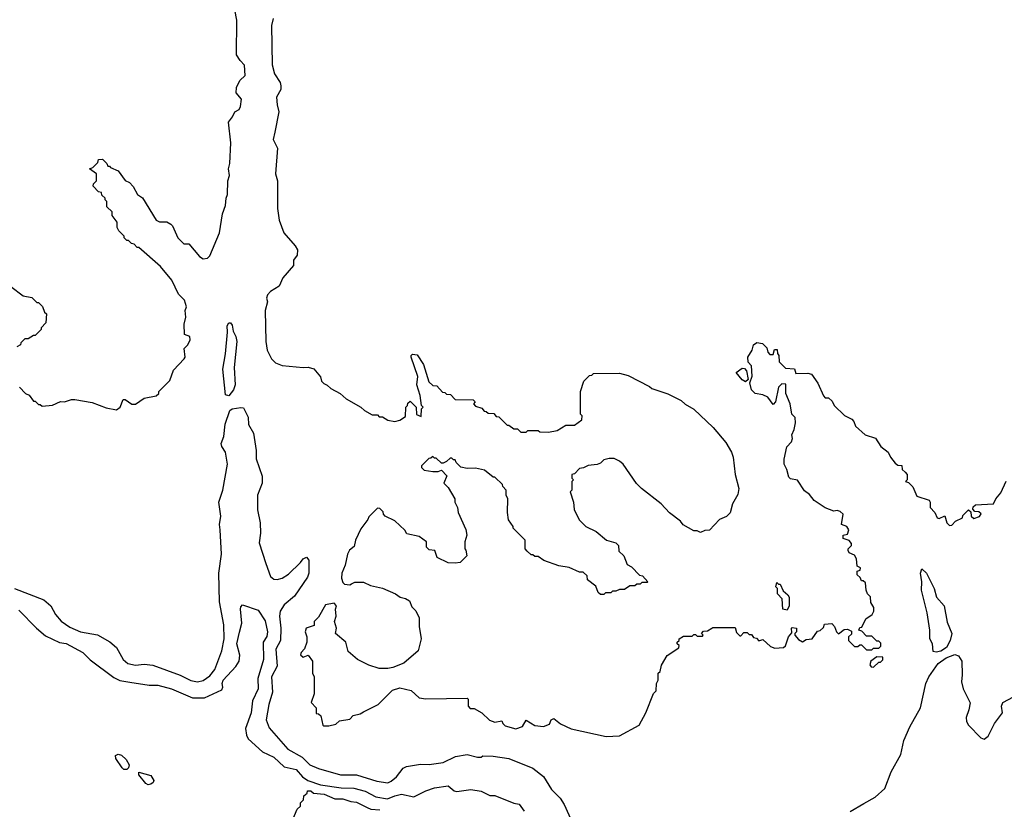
# Model space of a CAD drawing. Extents: x 2210602 to 2357277, y 510288 to 673808.
# Tile 270 of 464: x 2333496 to 2339192, y 570827 to 575398. Entities that reach past the tile are written whole.
import ezdxf

# ---------------------------------------------------------------- set-up
doc = ezdxf.new("R2010")
doc.units = 0

msp = doc.modelspace()

# ---------------------------------------------------------------- linework, layer by layer
at = {"layer": '0CON05XD'}
for points in [[(2333495, 573270), (2333530, 573235), (2333550, 573225), (2333575, 573190), (2333585, 573190), (2333605, 573170), (2333615, 573170), (2333625, 573160), (2333685, 573167.5), (2333731.7, 573188.3), (2333755, 573186.7), (2333795, 573200), (2333815, 573200), (2333915, 573182), (2333995, 573150.8), (2334055, 573140), (2334077.5, 573155), (2334095, 573200), (2334105, 573200), (2334145, 573172.5), (2334165, 573172.5), (2334215, 573207.5), (2334285, 573220), (2334300, 573235), (2334300, 573245), (2334365, 573310), (2334385, 573370), (2334447.5, 573435), (2334452.5, 573445), (2334447.5, 573495), (2334467.5, 573515), (2334482.5, 573545), (2334480, 573565), (2334450, 573575), (2334447.5, 573635), (2334457.5, 573675), (2334452.5, 573715), (2334460, 573735), (2334450, 573775), (2334415, 573810), (2334375, 573890), (2334309.3, 573969.3), (2334185, 574080), (2334175, 574080), (2334158.3, 574098.3), (2334141.7, 574101.7), (2334125, 574120), (2334115, 574120), (2334100, 574135), (2334100, 574145), (2334070, 574175), (2334060, 574195), (2334060, 574225), (2334030, 574265), (2334030, 574285), (2334000, 574315), (2334000, 574345), (2333990, 574355), (2333990, 574365), (2333971.7, 574381.7), (2333968.3, 574398.3), (2333951.7, 574401.7), (2333920, 574435), (2333921.7, 574448.3), (2333940, 574465), (2333940, 574505), (2333900, 574535), (2333918.3, 574541.7), (2333948.3, 574571.7), (2333951.7, 574588.3), (2333975, 574590), (2334000, 574565), (2334005, 574550), (2334015, 574550), (2334021.7, 574541.7), (2334065, 574522.5), (2334106.7, 574466.7), (2334130, 574455), (2334153, 574433), (2334177.5, 574385), (2334206.1, 574366.1), (2334285, 574237.5), (2334305, 574227.5), (2334347, 574227), (2334370, 574215), (2334380, 574205), (2334410, 574135), (2334445, 574100), (2334475, 574100), (2334535, 574027.5), (2334557, 574013), (2334581.7, 574018.3), (2334595, 574030), (2334652, 574165), (2334668, 574275), (2334687, 574323), (2334690, 574365), (2334697.5, 574385), (2334698.8, 574465), (2334708.8, 574495), (2334702.9, 574535), (2334710.8, 574565), (2334717.5, 574685), (2334703.8, 574805), (2334727.5, 574835), (2334740, 574865), (2334765, 574877.5), (2334773.9, 574896.1), (2334778.3, 574938.3), (2334747.5, 574975), (2334750, 575005), (2334770, 575045), (2334800, 575075), (2334796.7, 575135), (2334770.7, 575160.7), (2334750, 575195), (2334752.5, 575395), (2334740, 575455)], [(2334962.5, 575405), (2334952.5, 575365), (2334957, 575137), (2334970, 575085), (2335002.5, 575035), (2335006.7, 575015), (2335006.4, 574993.6), (2334981.2, 574948.8), (2334984.3, 574905), (2334995.6, 574865), (2334972.6, 574747.4), (2334962, 574705), (2334986.2, 574655), (2334976, 574505), (2334986.2, 574465), (2334987.5, 574305), (2334997, 574237), (2335023.9, 574163.9), (2335089.3, 574089.3), (2335102.5, 574065), (2335100, 574035), (2335080, 574005), (2335080, 573975), (2335017, 573903), (2334997.5, 573855), (2334946.7, 573825), (2334930, 573805), (2334923.9, 573786.1), (2334928.8, 573765), (2334916.2, 573715), (2334918.8, 573535), (2334926.7, 573485), (2334952.5, 573435), (2334975, 573412.5), (2335015, 573396.7), (2335135, 573383.8), (2335165, 573386.2), (2335197, 573377), (2335235, 573330), (2335242.5, 573305), (2335255, 573292.5), (2335275, 573282.5), (2335295, 573262.5), (2335350, 573235), (2335385, 573202.5), (2335470, 573155), (2335490, 573135), (2335535, 573110), (2335565, 573110), (2335575, 573100), (2335595, 573100), (2335625, 573080), (2335665, 573072.5), (2335695, 573080), (2335728.3, 573101.7), (2335730, 573155), (2335740, 573165), (2335741.7, 573178.3), (2335755, 573190), (2335790, 573155), (2335791.7, 573111.7), (2335818.3, 573101.7), (2335820, 573145), (2335830, 573155), (2335820, 573165), (2335811.7, 573221.7), (2335792.5, 573285), (2335798.3, 573331.7), (2335760, 573445), (2335760, 573455), (2335768.3, 573461.7), (2335795, 573457.5), (2335831.7, 573401.7), (2335861.7, 573301.7), (2335885, 573280), (2335908.3, 573278.3), (2335941.7, 573241.7), (2335955, 573240), (2335965, 573230), (2335988.3, 573228.3), (2336015, 573200), (2336118.3, 573198.3), (2336130, 573185), (2336120, 573175), (2336131.7, 573161.7), (2336168.3, 573148.3), (2336181.7, 573131.7), (2336195, 573130), (2336205, 573120), (2336238.3, 573118.3), (2336251.7, 573101.7), (2336268.3, 573098.3), (2336315, 573050), (2336325, 573050), (2336355, 573030), (2336375, 573030), (2336395, 573010), (2336425, 573010), (2336435, 573020), (2336495, 573020), (2336505, 573012.5), (2336555, 573010), (2336605, 573020), (2336655, 573050), (2336705, 573050), (2336748.3, 573081.7), (2336750, 573105), (2336740, 573115), (2336740, 573245), (2336760, 573305), (2336791.7, 573338.3), (2336805, 573340), (2336815, 573350), (2336965, 573352.5), (2337015, 573337.5), (2337140, 573275), (2337153, 573263), (2337245, 573232.5), (2337323, 573193), (2337345, 573172.5), (2337395, 573142.5), (2337507.7, 573037.7), (2337580.7, 572950.7), (2337613.3, 572895), (2337623.3, 572865), (2337634, 572765), (2337656.2, 572685), (2337650.5, 572649.5), (2337618.8, 572595), (2337605, 572542.5)], [(2333443.6, 573853.6), (2333515, 573800), (2333565, 573790), (2333595, 573760), (2333605, 573760), (2333628.3, 573738.3), (2333640, 573705), (2333650, 573695), (2333647, 573643), (2333620, 573615), (2333620, 573605), (2333585, 573570), (2333575, 573570), (2333545, 573550), (2333525, 573550), (2333501.7, 573528.3), (2333500, 573515), (2333480, 573505)], [(2334705, 573220), (2334687, 573227), (2334670, 573375), (2334685.6, 573464.4), (2334698.3, 573588.3), (2334696.7, 573625), (2334705, 573642.5), (2334715, 573642.5), (2334725, 573630), (2334730, 573595), (2334746.7, 573565), (2334751.5, 573535), (2334737.1, 573385), (2334742.9, 573285), (2334732.9, 573255), (2334705, 573220)], [(2337605, 572542.5), (2337585, 572522.5), (2337544.2, 572505.8), (2337487, 572443), (2337458.3, 572441.7), (2337435, 572430), (2337415, 572440), (2337395, 572440), (2337333.6, 572473.6), (2337317.5, 572495), (2337254.1, 572544.1), (2337207.5, 572595), (2337092.5, 572685), (2337063.9, 572713.9), (2336987.5, 572825), (2336965, 572842.5), (2336935, 572857.5), (2336905, 572857.5), (2336875, 572850), (2336855, 572830), (2336837, 572823), (2336785, 572817.5), (2336757, 572803), (2336735, 572800), (2336705, 572770), (2336690, 572765), (2336690, 572745), (2336700, 572735), (2336690, 572725), (2336690, 572675), (2336680, 572665), (2336700, 572605), (2336703, 572563), (2336733, 572503), (2336770, 572465), (2336830, 572435), (2336890, 572385), (2336945, 572370), (2336960, 572355), (2336961.7, 572321.7), (2336990, 572295), (2337010, 572245), (2337035, 572230), (2337081.7, 572181.7), (2337098.3, 572178.3), (2337130, 572145), (2337125, 572140), (2337095, 572140), (2337085, 572130), (2337065, 572130), (2337055, 572120), (2337025, 572120), (2336995, 572100), (2336965, 572100), (2336945, 572090), (2336925, 572090), (2336915, 572080), (2336885, 572080), (2336875, 572070), (2336855, 572070), (2336841.7, 572081.7), (2336828.3, 572118.3), (2336780, 572155), (2336778.3, 572178.3), (2336755, 572200), (2336735, 572200), (2336675, 572227.5), (2336615, 572237.5), (2336528.3, 572268.3), (2336495, 572290), (2336475, 572290), (2336465, 572300), (2336455, 572300), (2336431.7, 572321.7), (2336420, 572335), (2336420, 572385), (2336350, 572455), (2336350, 572465), (2336323, 572503), (2336317.5, 572545), (2336320, 572625), (2336310, 572645), (2336310, 572675), (2336290, 572695), (2336288.3, 572708.3), (2336245, 572750), (2336235, 572750), (2336185, 572790), (2336131.7, 572801.7), (2336085, 572800), (2336048.3, 572808.3), (2336020, 572835), (2336015, 572850), (2336005, 572850), (2335995, 572860), (2335985, 572860), (2335965, 572840), (2335945, 572830), (2335935, 572830), (2335905, 572860), (2335895, 572860), (2335885, 572870), (2335875, 572860), (2335861.7, 572858.3), (2335820, 572815), (2335820, 572805), (2335835, 572790), (2335885, 572782.5), (2335917.5, 572782.5), (2335935, 572790), (2335967, 572757), (2335950, 572715), (2335975, 572690), (2336012.5, 572625), (2336012.5, 572605), (2336027.5, 572575), (2336032.5, 572545), (2336076.4, 572446.4), (2336082.5, 572415), (2336070, 572375), (2336070, 572335), (2336077, 572327), (2336082.5, 572295), (2336043.6, 572256.4), (2336015, 572251.2), (2335975, 572254), (2335910, 572285), (2335897.5, 572325), (2335865, 572330), (2335850, 572345), (2335850, 572375), (2335805.8, 572405.8), (2335735, 572422.5), (2335723, 572443), (2335666.4, 572496.4), (2335610, 572525), (2335600, 572535), (2335598.3, 572548.3), (2335578.3, 572568.3), (2335565, 572570), (2335515, 572520), (2335510, 572505), (2335469.3, 572450.7), (2335437.5, 572385), (2335430.7, 572349.3), (2335403.6, 572326.4), (2335392.5, 572305), (2335379.3, 572240.7), (2335360, 572195), (2335356.7, 572165), (2335365, 572140), (2335375, 572130), (2335405, 572127.5), (2335415, 572132.5), (2335435, 572142.5), (2335485, 572142.5), (2335525, 572122.5), (2335595, 572106.7), (2335670, 572075), (2335696.1, 572056.1), (2335727.7, 572047.7), (2335750, 572035), (2335765, 572000), (2335787, 571977), (2335807.5, 571935), (2335807.5, 571885), (2335817.5, 571815), (2335800, 571745), (2335717, 571673), (2335655, 571647.5), (2335625, 571642.5), (2335575, 571642.5), (2335515, 571662.5), (2335450, 571695), (2335395, 571740), (2335383.3, 571795), (2335322.5, 571845), (2335328.8, 571875), (2335316.7, 571915), (2335326.7, 571945), (2335322.5, 571985), (2335327.5, 572005), (2335315, 572020), (2335265, 572010), (2335225, 571940), (2335200, 571915), (2335198.3, 571891.7), (2335152.5, 571875), (2335147.5, 571855), (2335157.5, 571825), (2335156.7, 571795), (2335143.6, 571756.4), (2335123.3, 571735), (2335120.7, 571720.7), (2335135, 571707.5), (2335165, 571720), (2335190, 571685), (2335190, 571615), (2335200, 571595), (2335200, 571495), (2335182.5, 571445), (2335210, 571415), (2335211.7, 571381.7), (2335225, 571380), (2335238.3, 571368.3), (2335250, 571315), (2335255, 571310), (2335285, 571310), (2335325, 571320), (2335345, 571340), (2335405, 571350), (2335425, 571370), (2335465, 571380), (2335485, 571392.5), (2335570, 571435), (2335653, 571517), (2335695, 571530), (2335760, 571515), (2335807, 571473), (2335845, 571467.5), (2336085, 571470), (2336090, 571465), (2336090, 571425), (2336101.7, 571411.7), (2336125, 571410), (2336170, 571385), (2336213, 571343), (2336245, 571332.5), (2336285, 571340), (2336290, 571325), (2336305, 571310), (2336365, 571292.5), (2336405, 571306.7), (2336425, 571342.5), (2336475, 571313.3), (2336525, 571307.5), (2336560, 571320), (2336570, 571345), (2336585, 571352.5), (2336625, 571322.5), (2336685, 571292.5), (2336888.3, 571248.3), (2336965, 571252.5), (2337080, 571315), (2337117.5, 571385), (2337163, 571497), (2337177, 571513), (2337180, 571555), (2337190, 571575), (2337190, 571615), (2337200, 571625), (2337208.3, 571661.7), (2337241.7, 571718.3), (2337308.3, 571761.7), (2337310, 571775), (2337300, 571785), (2337300, 571795), (2337310, 571805), (2337310, 571815), (2337335, 571830), (2337385, 571830), (2337395, 571840), (2337405, 571840), (2337415, 571830), (2337445, 571830), (2337450, 571835), (2337440, 571845), (2337451.7, 571858.3), (2337475, 571860), (2337500, 571875), (2337505, 571880), (2337635, 571880), (2337641.7, 571851.7), (2337661.7, 571831.7), (2337668.3, 571831.7), (2337685, 571850), (2337705, 571850), (2337715, 571840), (2337728.3, 571838.3), (2337741.7, 571821.7), (2337758.3, 571818.3), (2337771.7, 571801.7), (2337795, 571810), (2337839.3, 571769.3), (2337865, 571760), (2337915, 571763.3), (2337926.4, 571773.6), (2337943.8, 571825), (2337961.7, 571848.3), (2337960, 571875), (2337965, 571880), (2337990, 571875), (2337990, 571855), (2337980, 571845), (2337980, 571835), (2338000.7, 571810.7), (2338025, 571797.5), (2338045, 571810), (2338080, 571815), (2338111.7, 571858.3), (2338127, 571863), (2338145, 571880), (2338151.7, 571898.3), (2338193, 571903), (2338210, 571885), (2338220, 571855), (2338232.5, 571842.5), (2338265, 571867.5), (2338285, 571870), (2338308.3, 571858.3), (2338308.3, 571841.7), (2338290, 571825), (2338290, 571805), (2338325, 571770), (2338345, 571770), (2338355, 571780), (2338365, 571780), (2338395, 571750), (2338425, 571750), (2338435, 571760), (2338465, 571760), (2338478.3, 571771.7), (2338478.3, 571788.3), (2338465, 571800), (2338455, 571800), (2338425, 571830), (2338395, 571830), (2338368.3, 571858.3), (2338350, 571865), (2338355, 571880), (2338368.3, 571881.7), (2338390.7, 571929.3), (2338426.7, 571955), (2338436.7, 571975), (2338437.5, 571995), (2338420, 572025), (2338417, 572057), (2338400, 572075), (2338392.5, 572095), (2338388.3, 572138.3), (2338375, 572150), (2338365, 572150), (2338358.3, 572168.3), (2338340, 572185), (2338340, 572205), (2338358.3, 572211.7), (2338360, 572225), (2338340, 572235), (2338337, 572277), (2338325, 572297.5), (2338295, 572312.5), (2338287.5, 572325), (2338287.5, 572335), (2338307.5, 572355), (2338307.5, 572365), (2338295, 572382.5), (2338260, 572395), (2338260, 572415), (2338285, 572420), (2338292.5, 572445), (2338280, 572465), (2338250, 572475), (2338260, 572535), (2338241.7, 572551.7), (2338225, 572557.5), (2338205, 572552.5), (2338155, 572573.3), (2338092.5, 572615), (2338065, 572650), (2338035, 572670), (2337995, 572732.5), (2337955, 572740), (2337945, 572750), (2337933.3, 572795), (2337917.5, 572825), (2337917.5, 572855), (2337933.3, 572925), (2337960, 572955), (2337967, 572973), (2337962.5, 572995), (2337976.7, 573025), (2337983.3, 573065), (2337982.5, 573095), (2337962.5, 573115), (2337952.5, 573175), (2337927.5, 573235), (2337928.3, 573288.3), (2337905, 573290), (2337885, 573270), (2337867.5, 573185), (2337855, 573170), (2337823, 573213), (2337795, 573226.7), (2337750, 573235), (2337730, 573255), (2337720, 573295), (2337732.5, 573335), (2337730, 573395), (2337710, 573415), (2337707.5, 573445), (2337732.5, 573485), (2337740, 573515), (2337760.7, 573529.3), (2337793, 573523), (2337818.3, 573498.3), (2337823, 573473), (2337835, 573460), (2337855, 573460), (2337861.7, 573488.3), (2337878.3, 573488.3), (2337880, 573465), (2337887.5, 573455), (2337888.3, 573418.3), (2337925, 573380), (2337977.5, 573377.5), (2337985, 573350), (2338055, 573352.5), (2338076.4, 573346.4), (2338113.6, 573293.6), (2338145, 573220), (2338155, 573210), (2338175, 573210), (2338195, 573190), (2338207.5, 573165), (2338267, 573107), (2338310, 573085), (2338321.7, 573071.7), (2338330, 573045), (2338387.5, 572995), (2338446.4, 572976.4), (2338477, 572927), (2338520, 572895), (2338532.5, 572865), (2338560.7, 572830.7), (2338575, 572820), (2338598.3, 572818.3), (2338600, 572795), (2338618.3, 572778.3), (2338630, 572765), (2338630, 572735), (2338620, 572725), (2338638.3, 572718.3), (2338663, 572693), (2338685, 572640), (2338756.4, 572616.4), (2338762.5, 572605), (2338762.5, 572575), (2338790, 572545), (2338803.6, 572513.6), (2338815, 572510), (2338847, 572527), (2338860, 572485), (2338875, 572470), (2338888.3, 572471.7), (2338910, 572495), (2338950, 572515), (2338951.7, 572528.3), (2338985, 572560), (2338998.3, 572548.3), (2339000, 572525), (2339015, 572510), (2339048.3, 572521.7), (2339058.3, 572538.3), (2339045, 572550), (2339021.7, 572551.7), (2339010, 572565), (2339011.7, 572578.3), (2339025, 572590), (2339130, 572595), (2339142.5, 572625), (2339170.7, 572659.3), (2339203, 572727)], [(2337695, 573302.5), (2337675, 573312.5), (2337640, 573355), (2337675, 573380), (2337688.3, 573378.3), (2337700, 573365), (2337710, 573315), (2337695, 573302.5)], [(2333466.4, 572106.4), (2333635, 572039.2), (2333675.4, 572005.4), (2333702.7, 571955), (2333735, 571916.5), (2333785, 571880.8), (2333846.7, 571855), (2333946.6, 571836.6), (2334017.5, 571797.5), (2334055, 571764), (2334093.9, 571693.9), (2334121.1, 571671.1), (2334165, 571661.1), (2334215, 571668.1), (2334265, 571662.2), (2334423.1, 571603.1), (2334485, 571573.6), (2334525, 571565.5), (2334556.9, 571573.1), (2334595, 571600), (2334625, 571636.2), (2334664.4, 571745), (2334678.9, 571815), (2334676.4, 571895), (2334652.1, 572027.9), (2334646.9, 572195), (2334662.5, 572305), (2334655.6, 572445), (2334651.1, 572475), (2334658.5, 572525), (2334646.9, 572605), (2334671.1, 572675), (2334698.5, 572825), (2334685.5, 572895), (2334665, 572928), (2334661.5, 572945), (2334675.7, 572985), (2334683.4, 573056.6), (2334710.5, 573135), (2334725, 573144.5), (2334775, 573153.8), (2334790.5, 573150.5), (2334817.3, 573097.3), (2334820, 573055), (2334848.1, 573005), (2334862.9, 572905), (2334864.1, 572855.9), (2334899.1, 572755), (2334898.9, 572715), (2334872.2, 572645), (2334870.8, 572560.8), (2334886.8, 572485), (2334889.1, 572425), (2334880.6, 572370.6), (2334920.4, 572250.4), (2334947.5, 572175), (2334965, 572160), (2334985, 572157.1), (2335015, 572165.7), (2335051.2, 572188.8), (2335120, 572255), (2335135, 572277.5), (2335155, 572287.5), (2335169.3, 572269.3), (2335168.8, 572195), (2335159.7, 572170.3), (2335085, 572062), (2335025, 572010), (2335003.1, 571975), (2334998.9, 571945), (2335005.8, 571875.8), (2335004.7, 571805.3), (2334978.2, 571755), (2334985.4, 571655), (2334952.9, 571595), (2334959.1, 571505), (2334936.3, 571433.7), (2334922.2, 571345), (2334939.3, 571299.3), (2335047.5, 571175), (2335128.9, 571128.9), (2335175, 571085.4), (2335225, 571064.6), (2335352.4, 571027.6), (2335445, 571027.7), (2335560.9, 570990.9), (2335625, 570980.9), (2335645, 570989.4), (2335675.4, 571014.6), (2335714.5, 571065.5), (2335732.5, 571075), (2335815, 571089.2), (2335865, 571086), (2335945, 571098), (2336017, 571133), (2336085, 571144.2), (2336145, 571130), (2336165, 571130), (2336175, 571136.7), (2336234.1, 571135.9), (2336325, 571121.4), (2336463.8, 571065), (2336525, 571018), (2336571.7, 570941.7), (2336621.7, 570891.7), (2336645.7, 570855.7), (2336717.3, 570697.3)], [(2338796.7, 571736.7), (2338780.7, 571740.7), (2338776.2, 571785), (2338760.8, 571815), (2338760, 571865), (2338745.8, 571965), (2338711.9, 572095), (2338713.9, 572143.9), (2338706.4, 572193.6), (2338715, 572220), (2338741.2, 572195), (2338785.5, 572105.5), (2338800, 572055), (2338844.2, 572005), (2338860.2, 571910.2), (2338888.8, 571845), (2338878.6, 571805), (2338856.6, 571763.4), (2338825, 571741.9), (2338796.7, 571736.7)], [(2337935, 571980), (2337910, 571985), (2337907.5, 572045), (2337880, 572075), (2337880, 572105), (2337870, 572115), (2337875, 572140), (2337885, 572130), (2337895, 572130), (2337911.7, 572091.7), (2337939.3, 572069.3), (2337947.5, 572055), (2337946.7, 572005), (2337935, 571980)], [(2333490.7, 571980.7), (2333592.5, 571875), (2333645, 571830.8), (2333725, 571793.8), (2333765, 571786.2), (2333860, 571735), (2333903.2, 571693.2), (2334039.7, 571589.7), (2334075, 571573.1), (2334132.8, 571562.8), (2334245, 571546.9), (2334295, 571546.7), (2334373.8, 571523.8), (2334495, 571473.5), (2334565, 571472.5), (2334665, 571518.8), (2334671.4, 571535), (2334667.5, 571555), (2334672.7, 571575), (2334746.5, 571653.5), (2334765.5, 571685), (2334769.4, 571719.4), (2334751.5, 571785), (2334767.6, 571852.4), (2334780, 571905), (2334772.5, 571985), (2334775, 572000), (2334785, 572010), (2334875, 571980), (2334915, 571917.5), (2334930, 571855), (2334925, 571827.5), (2334904, 571795), (2334905.3, 571695), (2334873.1, 571585), (2334874.6, 571525), (2334842.9, 571455), (2334835.5, 571385), (2334802, 571295), (2334807.3, 571257.3), (2334818, 571235), (2334899.4, 571159.4), (2334965, 571129.2), (2335025, 571074), (2335095, 571058.1), (2335132.2, 571015), (2335163.3, 570995), (2335235, 570969.7), (2335355, 570952.5), (2335429.6, 570949.6), (2335495, 570933.3), (2335555, 570899.5), (2335622.7, 570887.3), (2335665, 570905.7), (2335705, 570914.3), (2335775, 570898.8), (2335845, 570934), (2335895, 570951.1), (2335975, 570964), (2336010, 570935), (2336025, 570931.2), (2336105, 570941.2), (2336165, 570933.3), (2336215, 570907.5), (2336245, 570907.5), (2336355, 570862.5), (2336385, 570856.7), (2336415, 570817.5)], [(2338379.1, 570860.9), (2338445, 570898), (2338501.3, 570948.7), (2338536.6, 571043.4), (2338592.5, 571145), (2338611.2, 571225), (2338645.7, 571304.3), (2338707.8, 571415), (2338737.5, 571555), (2338754.4, 571595), (2338808.5, 571671.5), (2338855, 571704.4), (2338905, 571724), (2338925.9, 571715.9), (2338946.2, 571685), (2338948.8, 571605), (2338943.8, 571565), (2338954.2, 571524.2), (2338993.9, 571443.9), (2338986.8, 571403.2), (2338970.3, 571359.7), (2338973.6, 571335), (2338984.5, 571315), (2339055, 571241.4), (2339075, 571233.1), (2339098.6, 571251.4), (2339134, 571324), (2339181.2, 571385), (2339176.2, 571425), (2339184, 571446), (2339245, 571477.5)], [(2338435, 571650), (2338465, 571680), (2338475, 571680), (2338488.3, 571691.7), (2338488.3, 571708.3), (2338455, 571710), (2338420, 571685), (2338413, 571663), (2338421.7, 571651.7), (2338435, 571650)], [(2334098.3, 571058.3), (2334087.7, 571067.7), (2334051.7, 571121.7), (2334050.7, 571139.3), (2334065, 571146.7), (2334085, 571140), (2334111.2, 571115), (2334129.2, 571085), (2334125, 571067.5), (2334115, 571058.8), (2334098.3, 571058.3)], [(2334239.3, 570969.3), (2334225, 570976.7), (2334185, 571027.5), (2334185, 571042.5), (2334255, 571023.8), (2334272, 570995), (2334267.5, 570982.5), (2334255, 570973.3), (2334239.3, 570969.3)], [(2335070, 570755), (2335101.7, 570828.3), (2335120, 570845), (2335120, 570865), (2335138.3, 570881.7), (2335140, 570905), (2335158.3, 570921.7), (2335160, 570935), (2335180, 570935), (2335195, 570920), (2335257.5, 570915), (2335318, 570888), (2335365, 570887.5), (2335411.7, 570871.7), (2335445, 570868.8), (2335505, 570837.5), (2335527.5, 570827.5), (2335580, 570825)], [(2338300, 570815), (2338379.1, 570860.9)]]:
    msp.add_lwpolyline(points, dxfattribs=at)

doc.saveas('drawing.dxf')
